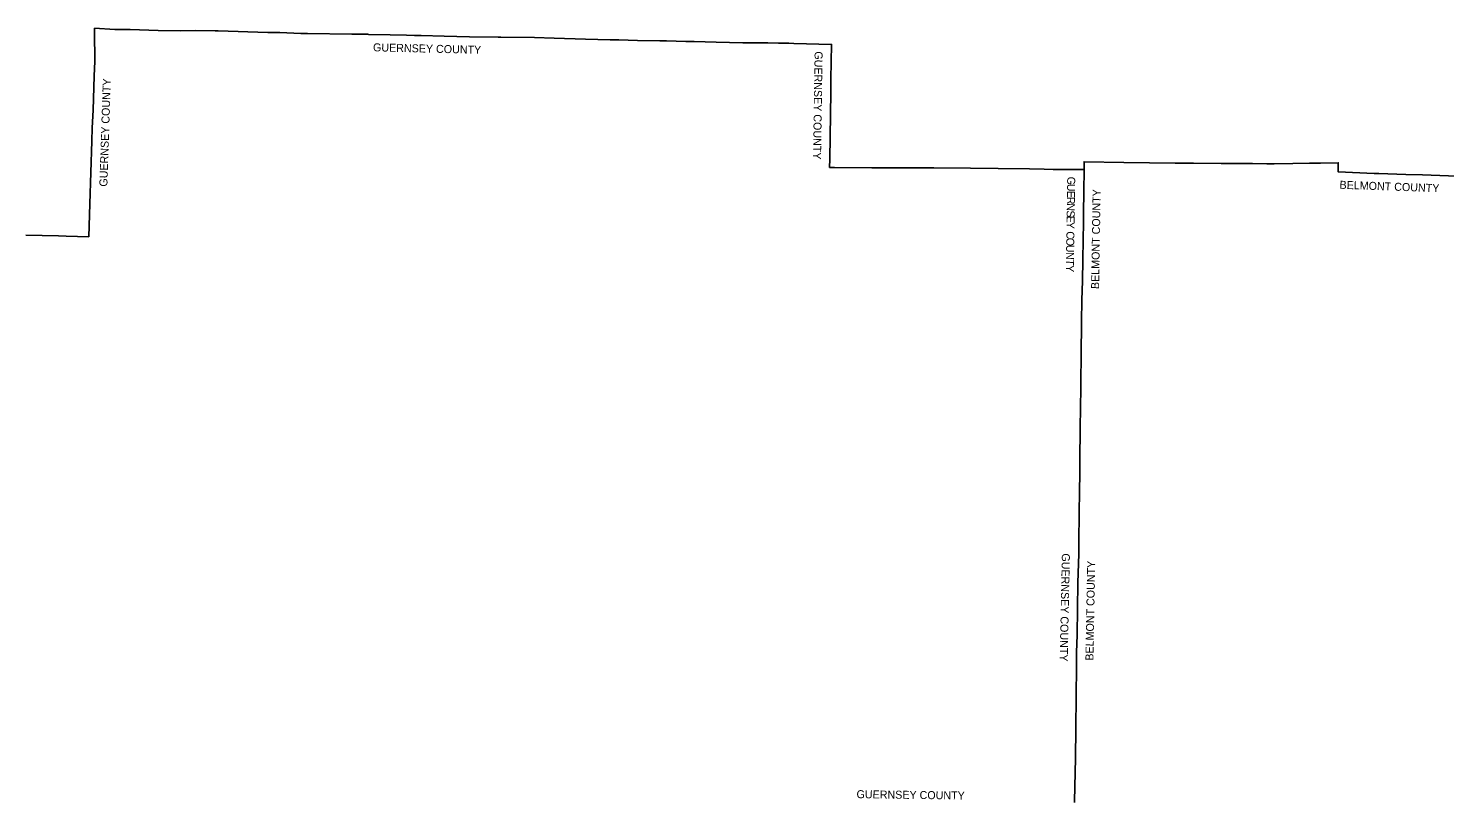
# Model space of a CAD drawing. Extents: x 2043100 to 2470832, y 443715 to 810583.
# Drawn here: x 2192662 to 2369628, y 713876 to 810583 of the extents above; entities that cross this region are included whole.
import ezdxf

# ---------------------------------------------------------------- set-up
doc = ezdxf.new("R2010")
doc.units = 0
doc.layers.add('GM_X_Adjacent_County', color=7, linetype='Continuous')
doc.layers.add('GM_X_Adjacent_County_Text', color=7, linetype='Continuous')

msp = doc.modelspace()

# ---------------------------------------------------------------- linework, layer by layer
at = {"layer": 'GM_X_Adjacent_County'}
for points in [[(2192357, 784731), (2196448, 784615), (2197403, 784594), (2200215, 784512), (2200360, 788620), (2200613, 796485), (2200641, 798124), (2200753, 800343), (2200888, 804628), (2200970, 806426), (2200980, 806737), (2200964, 807397), (2200952, 807861), (2200950, 808740), (2200937, 810583), (2203468, 810454), (2205367, 810447), (2208877, 810314), (2211708, 810261), (2213519, 810293), (2215989, 810263), (2216269, 810252), (2216385, 810247), (2222591, 810077), (2224069, 810043), (2226694, 809947), (2227551, 809935), (2233091, 809852), (2233946, 809839), (2234064, 809837), (2234824, 809845), (2235024, 809841), (2235108, 809832), (2235157, 809813), (2237881, 809768), (2239933, 809721), (2240904, 809686), (2241725, 809678), (2244622, 809597), (2247789, 809509), (2251380, 809474), (2251689, 809473), (2255913, 809419), (2258356, 809339), (2262276, 809213), (2265363, 809148), (2266460, 809129), (2267589, 809085), (2268756, 809074), (2271583, 809017), (2272383, 808997), (2274807, 808927), (2275865, 808932), (2278607, 808857), (2281941, 808765), (2284511, 808769), (2285052, 808754), (2286396, 808723), (2287694, 808712), (2288312, 808685), (2293017, 808570), (2292944, 804219), (2292931, 803917), (2292920, 803204), (2292913, 802612), (2292800, 794225), (2292779, 793198), (2293374, 793190), (2298035, 793128), (2299175, 793146), (2301755, 793131), (2303152, 793123), (2305819, 793124), (2310364, 793079), (2313830, 793043), (2317765, 792991), (2319605, 792982), (2320703, 792942), (2324572, 792923), (2324541, 790177), (2324510, 787483), (2324439, 782975), (2324438, 782818), (2324414, 782080), (2324424, 781556), (2324373, 779095), (2324338, 777708), (2324311, 776692), (2324262, 773851), (2324216, 769717), (2324176, 766362), (2324107, 762362), (2324092, 761384), (2324078, 760960), (2323982, 751407), (2323980, 751235), (2323977, 751057), (2323976, 750974), (2323909, 745366), (2323897, 744881), (2323804, 741223), (2323694, 734731), (2323638, 732518), (2323640, 730800), (2323587, 727019), (2323538, 723035), (2323488, 719313), (2323389, 713951), (2323387, 713770)], [(2323387, 713770), (2323389, 713951), (2323488, 719313), (2323538, 723035), (2323587, 727019), (2323640, 730800), (2323638, 732518), (2323694, 734731), (2323804, 741223), (2323897, 744881), (2323909, 745366), (2323976, 750974), (2323977, 751057), (2323980, 751235), (2323982, 751407), (2324078, 760960), (2324092, 761384), (2324107, 762362), (2324176, 766362), (2324216, 769717), (2324262, 773851), (2324311, 776692), (2324338, 777708), (2324373, 779095), (2324424, 781556), (2324414, 782080), (2324438, 782818), (2324439, 782975), (2324510, 787483), (2324541, 790177), (2324572, 792923), (2324581, 793897), (2329535, 793800), (2335944, 793725), (2338245, 793712), (2341706, 793694), (2344679, 793667), (2345598, 793658), (2347420, 793640), (2348328, 793631), (2350653, 793669), (2352742, 793704), (2354133, 793728), (2356335, 793768), (2356332, 792624), (2360813, 792438), (2361393, 792420), (2364770, 792316), (2366869, 792251), (2372280, 792057)]]:
    msp.add_lwpolyline(points, dxfattribs=at)

# ---------------------------------------------------------------- texts
at = {"layer": 'GM_X_Adjacent_County_Text'}
for s, rotation, p in [('GUERNSEY COUNTY', 358.61384, (2235718, 807710)), ('GUERNSEY COUNTY', 269.13824, (2290908, 807710)), ('GUERNSEY COUNTY', 88.10764, (2202530, 790771)), ('U', 269.10828, (2322460, 791154)), ('G', 269.10828, (2322474, 792039)), ('BELMONT COUNTY', 357.97422, (2356478, 790524)), ('R', 269.10677, (2322434, 789522)), ('E', 269.10771, (2322446, 790270)), ('BELMONT COUNTY', 89.09053, (2326448, 777973)), ('S', 269.10867, (2322408, 787824)), ('N', 269.10857, (2322422, 788708)), ('Y', 269.10611, (2322386, 786398)), ('E', 269.10771, (2322397, 787146)), ('O', 269.1187, (2322355, 784396)), ('C', 269.11359, (2322367, 785210)), ('U', 269.18945, (2322341, 783511)), ('N', 269.7667, (2322328, 782616)), ('Y', 268.92342, (2322316, 780987)), ('T', 269.35714, (2322325, 781733)), ('GUERNSEY COUNTY', 268.81687, (2321805, 744937)), ('BELMONT COUNTY', 88.93645, (2325735, 731506)), ('GUERNSEY COUNTY', 359.26032, (2296140, 714316))]:
    msp.add_text(s, height=1000, rotation=rotation, dxfattribs=at).set_placement(p)

doc.saveas('drawing.dxf')
